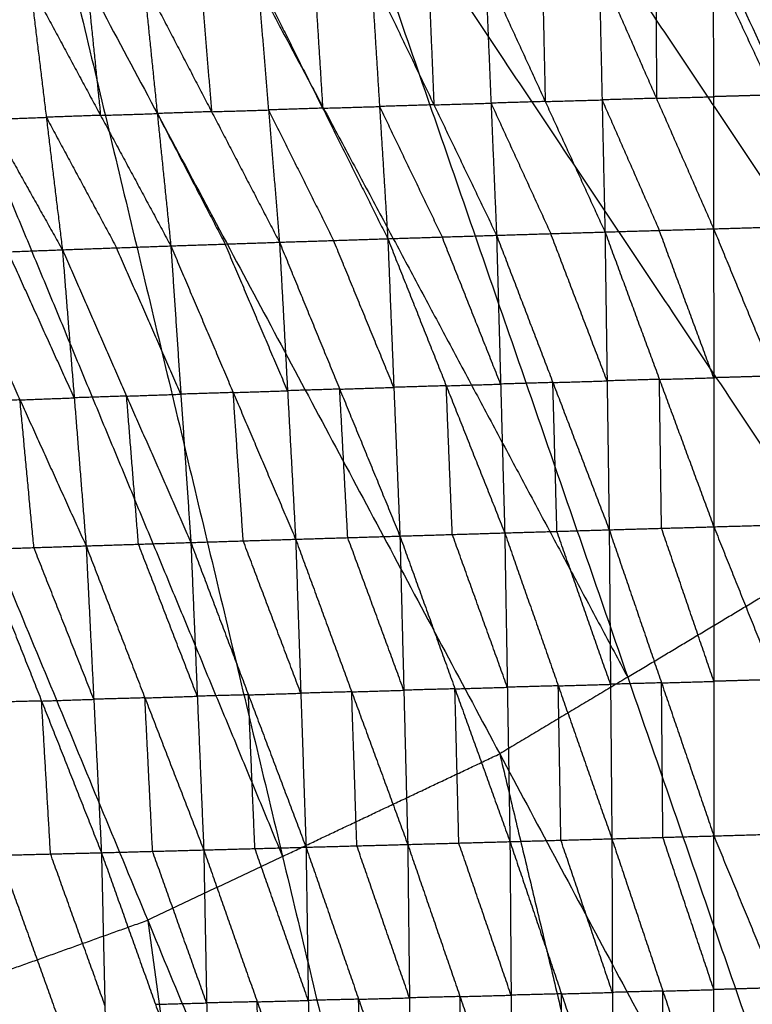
# Model space of a CAD drawing. Header units: millimetres. Extents: x -106 to 110, y -96 to 120.
# Tile 546 of 656: x 14.01 to 20.43, y -20.92 to -12.29. Entities that reach past the tile are written whole.
import ezdxf

# ---------------------------------------------------------------- set-up
doc = ezdxf.new("R2010")
doc.units = ezdxf.units.MM
doc.header["$MEASUREMENT"] = 0
doc.layers.add('Default', color=7, linetype='Continuous', true_color=0x000000)

msp = doc.modelspace()

# ---------------------------------------------------------------- linework, layer by layer
at = {"layer": 'Default'}
for points in [[(19.698, -7.7708, 3.7488), (22.2777, -10.9143, 3.7639), (24.8575, -14.0578, 3.779)], [(18.7289, -8.6492, 3.7488), (22.1968, -16.1907, 3.779), (25.6648, -23.7322, 3.8092)], [(18.7289, -8.6492, 3.7488), (23.8884, -14.9361, 3.779), (29.048, -21.223, 3.8092)], [(17.6784, -9.4283, 3.7488), (19.9376, -12.8095, 3.7639), (22.1968, -16.1907, 3.779)], [(16.6278, -10.2074, 3.7488), (19.3399, -18.0525, 3.779), (22.052, -25.8976, 3.8092)], [(16.6278, -10.2074, 3.7488), (21.1463, -16.9698, 3.779), (25.6648, -23.7322, 3.8092)], [(15.506, -10.8798, 3.7488), (17.423, -14.4661, 3.7639), (19.3399, -18.0525, 3.779)], [(12.0196, -12.6706, 3.7488), (13.2019, -12.1114, 3.7488), (14.3842, -11.5522, 3.7488)], [(14.3842, -11.5522, 3.7488), (16.3143, -19.6253, 3.779), (18.2443, -27.6985, 3.8092)], [(14.3842, -11.5522, 3.7488), (18.2181, -18.7249, 3.779), (22.052, -25.8976, 3.8092)], [(19.5896, -11.8183, 0.0269), (19.5905, -12.3975, -0.4501), (19.5914, -12.9767, -0.9271)], [(20.0895, -11.8043, 0.0276), (20.0913, -12.9626, -0.9264), (20.093, -14.1209, -1.8803)], [(20.0895, -11.8043, 0.0276), (20.6217, -12.9474, -0.9251), (21.1538, -14.0906, -1.8779)], [(16.5936, -11.9045, 0.0228), (16.6297, -12.484, -0.4561), (16.6658, -13.0635, -0.935)], [(17.0921, -11.8897, 0.0234), (17.1644, -13.0487, -0.9344), (17.2366, -14.2078, -1.8921)], [(17.0921, -11.8897, 0.0234), (17.6412, -13.0338, -0.9324), (18.1902, -14.1778, -1.8882)], [(17.5925, -11.8753, 0.0241), (17.6169, -12.4545, -0.4542), (17.6412, -13.0338, -0.9324)], [(18.0929, -11.8608, 0.0247), (18.1416, -13.0193, -0.9318), (18.1902, -14.1778, -1.8882)], [(18.0929, -11.8608, 0.0247), (18.6168, -13.0048, -0.9296), (19.1406, -14.1489, -1.884)], [(18.5913, -11.8466, 0.0254), (18.604, -12.4257, -0.4521), (18.6168, -13.0048, -0.9296)], [(19.0897, -11.8324, 0.0261), (19.1151, -12.9907, -0.9289), (19.1406, -14.1489, -1.884)], [(19.0897, -11.8324, 0.0261), (19.5914, -12.9767, -0.9271), (20.093, -14.1209, -1.8803)], [(14.1023, -11.9815, 0.0202), (14.2432, -13.1431, -0.9359), (14.384, -14.3047, -1.892)], [(14.1023, -11.9815, 0.0202), (14.7186, -13.1262, -0.9374), (15.3349, -14.2709, -1.895)], [(14.5997, -11.9657, 0.0207), (14.6591, -12.5459, -0.4584), (14.7186, -13.1262, -0.9374)], [(15.097, -11.9498, 0.0212), (15.216, -13.1103, -0.9369), (15.3349, -14.2709, -1.895)], [(15.097, -11.9498, 0.0212), (15.6921, -13.0942, -0.9368), (16.2873, -14.2387, -1.8947)], [(15.596, -11.9345, 0.0217), (15.6441, -12.5144, -0.4575), (15.6921, -13.0942, -0.9368)], [(16.095, -11.9193, 0.0222), (16.1911, -13.079, -0.9362), (16.2873, -14.2387, -1.8947)], [(16.095, -11.9193, 0.0222), (16.6658, -13.0635, -0.935), (17.2366, -14.2078, -1.8921)], [(13.1026, -12.0189, 0.0193), (13.7433, -13.1618, -0.9364), (14.384, -14.3047, -1.892)], [(13.2019, -12.1114, 3.7488), (14.7581, -15.8684, 3.7639), (16.3143, -19.6253, 3.779)], [(12.0196, -12.6706, 3.7488), (13.149, -20.894, 3.779), (14.2785, -29.1175, 3.8092)], [(12.0196, -12.6706, 3.7488), (15.1319, -20.1845, 3.779), (18.2443, -27.6985, 3.8092)], [(20.6217, -12.9474, -0.9251), (20.3565, -12.955, -0.9258), (20.0913, -12.9626, -0.9264)], [(17.6412, -13.0338, -0.9324), (17.4028, -13.0413, -0.9334), (17.1644, -13.0487, -0.9344)], [(17.6412, -13.0338, -0.9324), (17.8914, -13.0265, -0.9321), (18.1416, -13.0193, -0.9318)], [(18.6168, -13.0048, -0.9296), (18.3792, -13.0121, -0.9307), (18.1416, -13.0193, -0.9318)], [(18.1416, -13.0193, -0.9318), (18.4035, -13.5913, -1.4089), (18.6654, -14.1633, -1.8861)], [(18.6168, -13.0048, -0.9296), (18.8659, -12.9978, -0.9293), (19.1151, -12.9907, -0.9289)], [(19.5914, -12.9767, -0.9271), (19.3533, -12.9837, -0.928), (19.1151, -12.9907, -0.9289)], [(19.1151, -12.9907, -0.9289), (19.366, -13.5628, -1.4056), (19.6168, -14.1349, -1.8822)], [(19.5914, -12.9767, -0.9271), (19.8413, -12.9696, -0.9267), (20.0913, -12.9626, -0.9264)], [(14.7186, -13.1262, -0.9374), (14.9673, -13.1183, -0.9372), (15.216, -13.1103, -0.9369)], [(15.6921, -13.0942, -0.9368), (15.4541, -13.1023, -0.9368), (15.216, -13.1103, -0.9369)], [(15.216, -13.1103, -0.9369), (15.5135, -13.6825, -1.4159), (15.8111, -14.2548, -1.8948)], [(15.6921, -13.0942, -0.9368), (15.9416, -13.0866, -0.9365), (16.1911, -13.079, -0.9362)], [(16.6658, -13.0635, -0.935), (16.4285, -13.0713, -0.9356), (16.1911, -13.079, -0.9362)], [(16.1911, -13.079, -0.9362), (16.4765, -13.6511, -1.4148), (16.7619, -14.2232, -1.8934)], [(16.6658, -13.0635, -0.935), (16.9151, -13.0561, -0.9347), (17.1644, -13.0487, -0.9344)], [(17.1644, -13.0487, -0.9344), (17.4389, -13.6208, -1.4123), (17.7134, -14.1928, -1.8902)], [(13.7433, -13.1618, -0.9364), (13.9932, -13.1524, -0.9361), (14.2432, -13.1431, -0.9359)], [(14.7186, -13.1262, -0.9374), (14.4809, -13.1347, -0.9367), (14.2432, -13.1431, -0.9359)], [(14.2432, -13.1431, -0.9359), (14.5513, -13.7154, -1.4147), (14.8595, -14.2878, -1.8935)], [(9.5567, -13.5518, 3.7488), (11.9176, -21.3346, 3.779), (14.2785, -29.1175, 3.8092)], [(18.1902, -14.1778, -1.8882), (18.6654, -14.1633, -1.8861), (19.1406, -14.1489, -1.884)], [(19.1406, -14.1489, -1.884), (19.6168, -14.1349, -1.8822), (20.093, -14.1209, -1.8803)], [(19.1406, -14.1489, -1.884), (19.1591, -15.4548, -2.3815), (19.1776, -16.7607, -2.8791)], [(19.1406, -14.1489, -1.884), (19.6178, -15.4415, -2.3784), (20.095, -16.7341, -2.8729)], [(20.094, -15.4275, -2.3766), (19.8554, -14.7812, -2.1294), (19.6168, -14.1349, -1.8822)], [(20.093, -14.1209, -1.8803), (20.6234, -14.1057, -1.8791), (21.1538, -14.0906, -1.8779)], [(20.093, -14.1209, -1.8803), (20.094, -15.4275, -2.3766), (20.095, -16.7341, -2.8729)], [(20.093, -14.1209, -1.8803), (20.6243, -15.4122, -2.375), (21.1556, -16.7035, -2.8696)], [(15.3349, -14.2709, -1.895), (15.8111, -14.2548, -1.8948), (16.2873, -14.2387, -1.8947)], [(16.2873, -14.2387, -1.8947), (16.7619, -14.2232, -1.8934), (17.2366, -14.2078, -1.8921)], [(16.2873, -14.2387, -1.8947), (16.3581, -15.5411, -2.3984), (16.4289, -16.8434, -2.9022)], [(16.2873, -14.2387, -1.8947), (16.8152, -15.5271, -2.395), (17.3431, -16.8154, -2.8953)], [(17.2899, -15.5116, -2.3937), (17.0259, -14.8674, -2.1436), (16.7619, -14.2232, -1.8934)], [(17.2366, -14.2078, -1.8921), (17.7134, -14.1928, -1.8902), (18.1902, -14.1778, -1.8882)], [(17.2366, -14.2078, -1.8921), (17.2899, -15.5116, -2.3937), (17.3431, -16.8154, -2.8953)], [(17.2366, -14.2078, -1.8921), (17.7492, -15.4978, -2.3896), (18.2618, -16.7877, -2.8871)], [(18.226, -15.4828, -2.3877), (17.9697, -14.8378, -2.1389), (17.7134, -14.1928, -1.8902)], [(18.1902, -14.1778, -1.8882), (18.226, -15.4828, -2.3877), (18.2618, -16.7877, -2.8871)], [(18.1902, -14.1778, -1.8882), (18.6839, -15.4692, -2.3837), (19.1776, -16.7607, -2.8791)], [(19.1591, -15.4548, -2.3815), (18.9122, -14.809, -2.1338), (18.6654, -14.1633, -1.8861)], [(13.4331, -14.3416, -1.8846), (13.9086, -14.3232, -1.8883), (14.384, -14.3047, -1.892)], [(14.4881, -15.6032, -2.3987), (14.1983, -14.9632, -2.1435), (13.9086, -14.3232, -1.8883)], [(14.384, -14.3047, -1.892), (14.8595, -14.2878, -1.8935), (15.3349, -14.2709, -1.895)], [(14.384, -14.3047, -1.892), (14.4881, -15.6032, -2.3987), (14.5922, -16.9017, -2.9054)], [(14.384, -14.3047, -1.892), (14.9472, -15.5883, -2.399), (15.5104, -16.872, -2.9061)], [(15.4226, -15.5714, -2.4005), (15.1411, -14.9296, -2.147), (14.8595, -14.2878, -1.8935)], [(15.3349, -14.2709, -1.895), (15.4226, -15.5714, -2.4005), (15.5104, -16.872, -2.9061)], [(15.3349, -14.2709, -1.895), (15.8819, -15.5571, -2.3986), (16.4289, -16.8434, -2.9022)], [(16.3581, -15.5411, -2.3984), (16.0846, -14.8979, -2.1466), (15.8111, -14.2548, -1.8948)], [(13.4331, -14.3416, -1.8846), (14.0126, -15.6217, -2.395), (14.5922, -16.9017, -2.9054)], [(18.6839, -15.4692, -2.3837), (18.9215, -15.462, -2.3826), (19.1591, -15.4548, -2.3815)], [(19.6178, -15.4415, -2.3784), (19.3884, -15.4481, -2.38), (19.1591, -15.4548, -2.3815)], [(19.6178, -15.4415, -2.3784), (19.8559, -15.4345, -2.3775), (20.094, -15.4275, -2.3766)], [(19.6363, -16.7474, -2.876), (19.627, -16.0944, -2.6272), (19.6178, -15.4415, -2.3784)], [(20.6243, -15.4122, -2.375), (20.3592, -15.4198, -2.3758), (20.094, -15.4275, -2.3766)], [(15.8819, -15.5571, -2.3986), (16.12, -15.5491, -2.3985), (16.3581, -15.5411, -2.3984)], [(16.8152, -15.5271, -2.395), (16.5866, -15.5341, -2.3967), (16.3581, -15.5411, -2.3984)], [(16.8152, -15.5271, -2.395), (17.0525, -15.5193, -2.3944), (17.2899, -15.5116, -2.3937)], [(16.886, -16.8294, -2.8987), (16.8506, -16.1782, -2.6469), (16.8152, -15.5271, -2.395)], [(17.7492, -15.4978, -2.3896), (17.5195, -15.5047, -2.3917), (17.2899, -15.5116, -2.3937)], [(17.7492, -15.4978, -2.3896), (17.9876, -15.4903, -2.3886), (18.226, -15.4828, -2.3877)], [(17.8025, -16.8016, -2.8912), (17.7758, -16.1497, -2.6404), (17.7492, -15.4978, -2.3896)], [(18.6839, -15.4692, -2.3837), (18.455, -15.476, -2.3857), (18.226, -15.4828, -2.3877)], [(18.7197, -16.7742, -2.8831), (18.7018, -16.1217, -2.6334), (18.6839, -15.4692, -2.3837)], [(14.0126, -15.6217, -2.395), (13.7838, -15.6292, -2.3932), (13.5551, -15.6367, -2.3914)], [(14.0126, -15.6217, -2.395), (14.2504, -15.6124, -2.3968), (14.4881, -15.6032, -2.3987)], [(14.1346, -16.9168, -2.9018), (14.0736, -16.2692, -2.6484), (14.0126, -15.6217, -2.395)], [(14.9472, -15.5883, -2.399), (14.7177, -15.5958, -2.3989), (14.4881, -15.6032, -2.3987)], [(14.9472, -15.5883, -2.399), (15.1849, -15.5799, -2.3998), (15.4226, -15.5714, -2.4005)], [(15.0513, -16.8868, -2.9057), (14.9992, -16.2376, -2.6524), (14.9472, -15.5883, -2.399)], [(15.8819, -15.5571, -2.3986), (15.6523, -15.5643, -2.3995), (15.4226, -15.5714, -2.4005)], [(15.9697, -16.8577, -2.9041), (15.9258, -16.2074, -2.6513), (15.8819, -15.5571, -2.3986)], [(19.1776, -16.7607, -2.8791), (19.6363, -16.7474, -2.876), (20.095, -16.7341, -2.8729)], [(20.0952, -18.0897, -2.9819), (19.8658, -17.4185, -2.929), (19.6363, -16.7474, -2.876)], [(20.095, -16.7341, -2.8729), (20.6253, -16.7188, -2.8713), (21.1556, -16.7035, -2.8696)], [(20.095, -16.7341, -2.8729), (20.0952, -18.0897, -2.9819), (20.0954, -19.4453, -3.091)], [(20.095, -16.7341, -2.8729), (20.6316, -18.0741, -2.98), (21.1683, -19.4141, -3.0872)], [(16.4289, -16.8434, -2.9022), (16.886, -16.8294, -2.8987), (17.3431, -16.8154, -2.8953)], [(17.3774, -18.1677, -3.0078), (17.1317, -17.4985, -2.9533), (16.886, -16.8294, -2.8987)], [(17.3431, -16.8154, -2.8953), (17.8025, -16.8016, -2.8912), (18.2618, -16.7877, -2.8871)], [(17.3431, -16.8154, -2.8953), (17.3774, -18.1677, -3.0078), (17.4116, -19.52, -3.1203)], [(17.3431, -16.8154, -2.8953), (17.8254, -18.1553, -3.0022), (18.3076, -19.4952, -3.1091)], [(18.2847, -18.1415, -2.9981), (18.0436, -17.4715, -2.9447), (17.8025, -16.8016, -2.8912)], [(18.2618, -16.7877, -2.8871), (18.7197, -16.7742, -2.8831), (19.1776, -16.7607, -2.8791)], [(18.2618, -16.7877, -2.8871), (18.2847, -18.1415, -2.9981), (18.3076, -19.4952, -3.1091)], [(18.2618, -16.7877, -2.8871), (18.7314, -18.129, -2.9929), (19.201, -19.4703, -3.0987)], [(19.1893, -18.1155, -2.9889), (18.9545, -17.4448, -2.936), (18.7197, -16.7742, -2.8831)], [(19.1776, -16.7607, -2.8791), (19.1893, -18.1155, -2.9889), (19.201, -19.4703, -3.0987)], [(19.1776, -16.7607, -2.8791), (19.6365, -18.103, -2.985), (20.0954, -19.4453, -3.091)], [(13.6771, -16.9319, -2.8982), (14.1346, -16.9168, -2.9018), (14.5922, -16.9017, -2.9054)], [(14.6594, -18.247, -3.023), (14.397, -17.5819, -2.9624), (14.1346, -16.9168, -2.9018)], [(14.5922, -16.9017, -2.9054), (15.0513, -16.8868, -2.9057), (15.5104, -16.872, -2.9061)], [(14.5922, -16.9017, -2.9054), (14.6594, -18.247, -3.023), (14.7266, -19.5923, -3.1406)], [(14.5922, -16.9017, -2.9054), (15.1078, -18.2349, -3.0216), (15.6234, -19.5682, -3.1379)], [(15.5669, -18.2201, -3.022), (15.3091, -17.5535, -2.9639), (15.0513, -16.8868, -2.9057)], [(15.5104, -16.872, -2.9061), (15.9697, -16.8577, -2.9041), (16.4289, -16.8434, -2.9022)], [(15.5104, -16.872, -2.9061), (15.5669, -18.2201, -3.022), (15.6234, -19.5682, -3.1379)], [(15.5104, -16.872, -2.9061), (16.0152, -18.2081, -3.0183), (16.5199, -19.5442, -3.1305)], [(16.4744, -18.1938, -3.0163), (16.222, -17.5258, -2.9602), (15.9697, -16.8577, -2.9041)], [(16.4289, -16.8434, -2.9022), (16.4744, -18.1938, -3.0163), (16.5199, -19.5442, -3.1305)], [(16.4289, -16.8434, -2.9022), (16.9203, -18.1817, -3.0113), (17.4116, -19.52, -3.1203)], [(13.6771, -16.9319, -2.8982), (14.2018, -18.2621, -3.0194), (14.7266, -19.5923, -3.1406)], [(19.3399, -18.0525, 3.779), (20.2431, -17.5111, 3.779), (21.1463, -16.9698, 3.779)], [(19.3399, -18.0525, 3.779), (18.779, -18.3887, 3.779), (18.2181, -18.7249, 3.779)], [(18.7314, -18.129, -2.9929), (18.5081, -18.1353, -2.9955), (18.2847, -18.1415, -2.9981)], [(18.7314, -18.129, -2.9929), (18.9603, -18.1223, -2.9909), (19.1893, -18.1155, -2.9889)], [(18.7543, -19.4828, -3.1039), (18.7428, -18.8059, -3.0484), (18.7314, -18.129, -2.9929)], [(19.6365, -18.103, -2.985), (19.4129, -18.1092, -2.987), (19.1893, -18.1155, -2.9889)], [(19.6365, -18.103, -2.985), (19.8659, -18.0963, -2.9835), (20.0952, -18.0897, -2.9819)], [(19.6482, -19.4578, -3.0949), (19.6424, -18.7804, -3.04), (19.6365, -18.103, -2.985)], [(20.6316, -18.0741, -2.98), (20.3634, -18.0819, -2.981), (20.0952, -18.0897, -2.9819)], [(16.0152, -18.2081, -3.0183), (15.791, -18.2141, -3.0201), (15.5669, -18.2201, -3.022)], [(16.0152, -18.2081, -3.0183), (16.2448, -18.201, -3.0173), (16.4744, -18.1938, -3.0163)], [(16.0717, -19.5562, -3.1342), (16.0434, -18.8822, -3.0762), (16.0152, -18.2081, -3.0183)], [(16.9203, -18.1817, -3.0113), (16.6973, -18.1878, -3.0138), (16.4744, -18.1938, -3.0163)], [(16.9203, -18.1817, -3.0113), (17.1488, -18.1747, -3.0095), (17.3774, -18.1677, -3.0078)], [(16.9658, -19.5321, -3.1254), (16.943, -18.8569, -3.0683), (16.9203, -18.1817, -3.0113)], [(17.8254, -18.1553, -3.0022), (17.6014, -18.1615, -3.005), (17.3774, -18.1677, -3.0078)], [(17.8254, -18.1553, -3.0022), (18.0551, -18.1484, -3.0002), (18.2847, -18.1415, -2.9981)], [(17.8596, -19.5076, -3.1147), (17.8425, -18.8315, -3.0585), (17.8254, -18.1553, -3.0022)], [(14.2018, -18.2621, -3.0194), (13.9788, -18.2677, -3.0183), (13.7558, -18.2733, -3.0172)], [(14.2018, -18.2621, -3.0194), (14.4306, -18.2546, -3.0212), (14.6594, -18.247, -3.023)], [(14.2805, -19.6035, -3.1384), (14.2412, -18.9328, -3.0789), (14.2018, -18.2621, -3.0194)], [(15.1078, -18.2349, -3.0216), (14.8836, -18.241, -3.0223), (14.6594, -18.247, -3.023)], [(15.1078, -18.2349, -3.0216), (15.3373, -18.2275, -3.0218), (15.5669, -18.2201, -3.022)], [(15.175, -19.5803, -3.1392), (15.1414, -18.9076, -3.0804), (15.1078, -18.2349, -3.0216)], [(16.3143, -19.6253, 3.779), (17.2662, -19.1751, 3.779), (18.2181, -18.7249, 3.779)], [(18.2181, -18.7249, 3.779), (19.1831, -22.7615, 3.7941), (20.1482, -26.798, 3.8092)], [(20.0954, -19.4453, -3.091), (20.6319, -19.4297, -3.0891), (21.1683, -19.4141, -3.0872)], [(17.4116, -19.52, -3.1203), (17.8596, -19.5076, -3.1147), (18.3076, -19.4952, -3.1091)], [(18.3178, -20.8418, -2.9521), (18.0887, -20.1747, -3.0334), (17.8596, -19.5076, -3.1147)], [(18.3076, -19.4952, -3.1091), (18.7543, -19.4828, -3.1039), (19.201, -19.4703, -3.0987)], [(18.3076, -19.4952, -3.1091), (18.3178, -20.8418, -2.9521), (18.3279, -22.1883, -2.7951)], [(18.3076, -19.4952, -3.1091), (18.7591, -20.8302, -2.9476), (19.2106, -22.1651, -2.7862)], [(19.2058, -20.8177, -2.9425), (18.9801, -20.1503, -3.0232), (18.7543, -19.4828, -3.1039)], [(19.201, -19.4703, -3.0987), (19.6482, -19.4578, -3.0949), (20.0954, -19.4453, -3.091)], [(19.201, -19.4703, -3.0987), (19.2058, -20.8177, -2.9425), (19.2106, -22.1651, -2.7862)], [(19.201, -19.4703, -3.0987), (19.6478, -20.8057, -2.939), (20.0946, -22.1411, -2.7794)], [(20.095, -20.7932, -2.9352), (19.8716, -20.1255, -3.015), (19.6482, -19.4578, -3.0949)], [(20.0946, -22.1411, -2.7794), (20.095, -20.7932, -2.9352), (20.0954, -19.4453, -3.091)], [(20.0954, -19.4453, -3.091), (20.6437, -20.7771, -2.9333), (21.192, -22.109, -2.7756)], [(13.8344, -19.6147, -3.1363), (14.2805, -19.6035, -3.1384), (14.7266, -19.5923, -3.1406)], [(14.7266, -19.5923, -3.1406), (15.175, -19.5803, -3.1392), (15.6234, -19.5682, -3.1379)], [(14.7266, -19.5923, -3.1406), (14.7569, -20.9315, -2.98), (14.7872, -22.2707, -2.8194)], [(14.7266, -19.5923, -3.1406), (15.2003, -20.922, -2.9794), (15.674, -22.2516, -2.8182)], [(15.6487, -20.9099, -2.978), (15.4118, -20.2451, -3.0586), (15.175, -19.5803, -3.1392)], [(15.6234, -19.5682, -3.1379), (16.0717, -19.5562, -3.1342), (16.5199, -19.5442, -3.1305)], [(15.6234, -19.5682, -3.1379), (15.6487, -20.9099, -2.978), (15.674, -22.2516, -2.8182)], [(15.6234, -19.5682, -3.1379), (16.0919, -20.8999, -2.9753), (16.5603, -22.2317, -2.8127)], [(16.5401, -20.888, -2.9716), (16.3059, -20.2221, -3.0529), (16.0717, -19.5562, -3.1342)], [(16.5199, -19.5442, -3.1305), (16.9658, -19.5321, -3.1254), (17.4116, -19.52, -3.1203)], [(16.5199, -19.5442, -3.1305), (16.5401, -20.888, -2.9716), (16.5603, -22.2317, -2.8127)], [(16.5199, -19.5442, -3.1305), (16.981, -20.8774, -2.9675), (17.4421, -22.2106, -2.8045)], [(17.4269, -20.8653, -2.9624), (17.1963, -20.1987, -3.0439), (16.9658, -19.5321, -3.1254)], [(17.4116, -19.52, -3.1203), (17.4269, -20.8653, -2.9624), (17.4421, -22.2106, -2.8045)], [(17.4116, -19.52, -3.1203), (17.8697, -20.8542, -2.9577), (18.3279, -22.1883, -2.7951)], [(13.8344, -19.6147, -3.1363), (14.3108, -20.9427, -2.9778), (14.7872, -22.2707, -2.8194)], [(14.7569, -20.9315, -2.98), (14.5187, -20.2675, -3.0592), (14.2805, -19.6035, -3.1384)], [(16.3143, -19.6253, 3.779), (15.7231, -19.9049, 3.779), (15.1319, -20.1845, 3.779)], [(13.149, -20.894, 3.779), (14.1405, -20.5393, 3.779), (15.1319, -20.1845, 3.779)], [(15.1319, -20.1845, 3.779), (15.6967, -24.2963, 3.7941), (16.2614, -28.408, 3.8092)], [(19.6478, -20.8057, -2.939), (19.4268, -20.8117, -2.9408), (19.2058, -20.8177, -2.9425)], [(19.6478, -20.8057, -2.939), (19.8714, -20.7995, -2.9371), (20.095, -20.7932, -2.9352)], [(19.6526, -22.1531, -2.7828), (19.6502, -21.4794, -2.8609), (19.6478, -20.8057, -2.939)], [(20.6437, -20.7771, -2.9333), (20.3694, -20.7852, -2.9342), (20.095, -20.7932, -2.9352)], [(16.0919, -20.8999, -2.9753), (16.316, -20.894, -2.9734), (16.5401, -20.888, -2.9716)], [(16.981, -20.8774, -2.9675), (16.7606, -20.8827, -2.9695), (16.5401, -20.888, -2.9716)], [(16.981, -20.8774, -2.9675), (17.2039, -20.8714, -2.9649), (17.4269, -20.8653, -2.9624)], [(17.0012, -22.2212, -2.8086), (16.9911, -21.5493, -2.888), (16.981, -20.8774, -2.9675)], [(17.8697, -20.8542, -2.9577), (17.6483, -20.8597, -2.9601), (17.4269, -20.8653, -2.9624)], [(17.8697, -20.8542, -2.9577), (18.0938, -20.848, -2.9549), (18.3178, -20.8418, -2.9521)], [(17.885, -22.1995, -2.7998), (17.8774, -21.5268, -2.8787), (17.8697, -20.8542, -2.9577)], [(18.7591, -20.8302, -2.9476), (18.5385, -20.836, -2.9499), (18.3178, -20.8418, -2.9521)], [(18.7591, -20.8302, -2.9476), (18.9825, -20.824, -2.9451), (19.2058, -20.8177, -2.9425)], [(18.7693, -22.1767, -2.7906), (18.7642, -21.5035, -2.8691), (18.7591, -20.8302, -2.9476)], [(15.2003, -20.922, -2.9794), (15.4245, -20.9159, -2.9787), (15.6487, -20.9099, -2.978)], [(16.0919, -20.8999, -2.9753), (15.8703, -20.9049, -2.9767), (15.6487, -20.9099, -2.978)], [(16.1172, -22.2417, -2.8154), (16.1045, -21.5708, -2.8954), (16.0919, -20.8999, -2.9753)]]:
    msp.add_open_spline(points, degree=2, dxfattribs=at)

doc.saveas('drawing.dxf')
